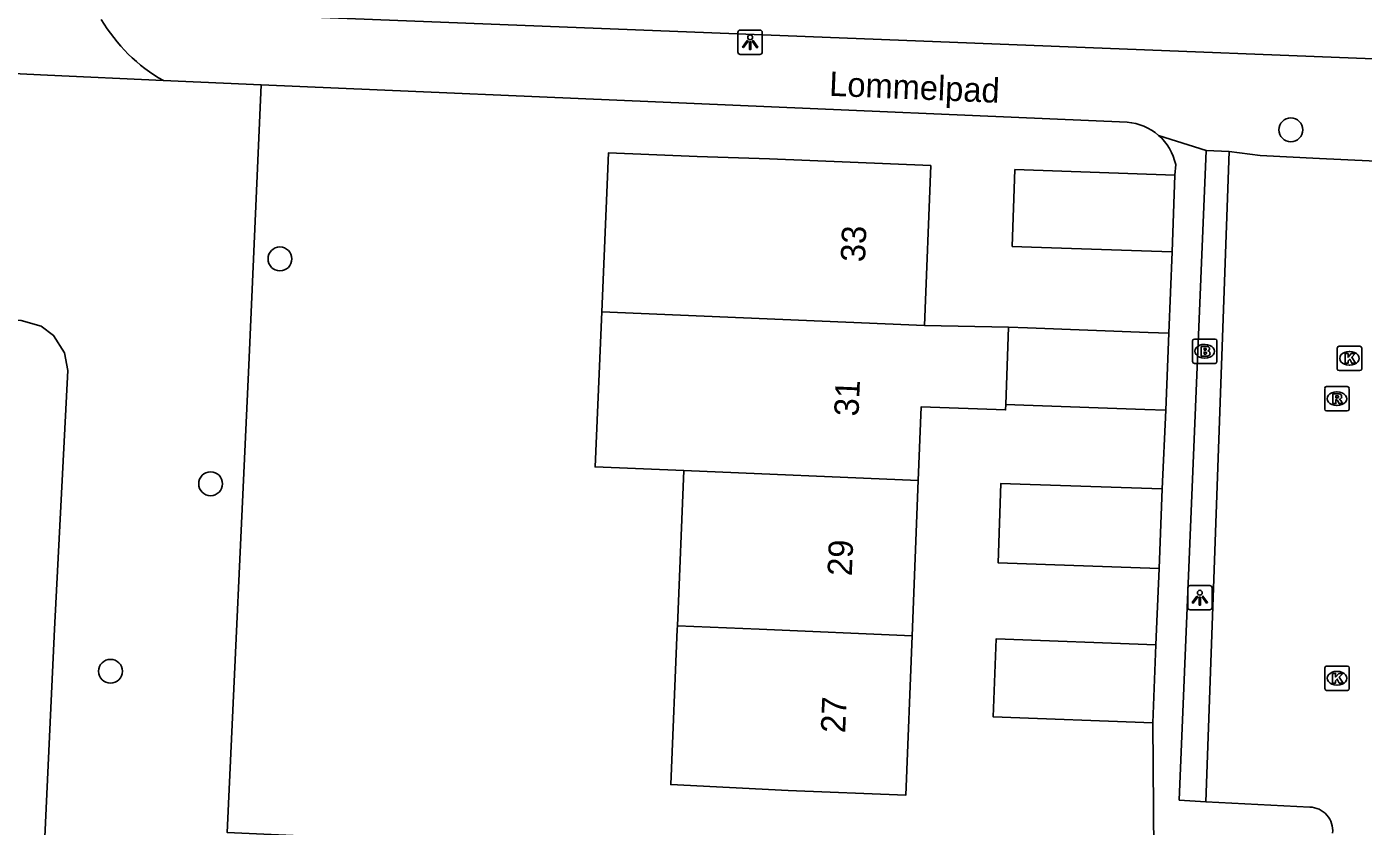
# Model space of a CAD drawing. Extents: x 160732 to 162105, y 387428 to 388479.
# Drawn here: x 161061 to 161115.8, y 387741.9 to 387774.7 of the extents above; entities that cross this region are included whole.
import ezdxf

# ---------------------------------------------------------------- set-up
doc = ezdxf.new("R2010")
doc.units = 0
for name, color, linetype in [('IMGEO_Boom', 7, 'Continuous'), ('IMGEO_Brandkraan', 7, 'Continuous'), ('IMGEO_Gemengd_bos', 7, 'Continuous'), ('IMGEO_Kolk', 7, 'Continuous'), ('IMGEO_Lichtpunt', 7, 'Continuous'), ('IMGEO_Openbare_ruimte_label', 7, 'Continuous'), ('IMGEO_Pand', 7, 'Continuous'), ('IMGEO_Pand_nummerreeks', 7, 'Continuous'), ('IMGEO_Rijbaan_lokaal_open', 7, 'Continuous'), ('IMGEO_Rioolput', 7, 'Continuous'), ('IMGEO_Voetpad_gesloten', 7, 'Continuous'), ('IMGEO_Voetpad_open', 7, 'Continuous')]:
    doc.layers.add(name, color=color, linetype=linetype)

msp = doc.modelspace()

# ---------------------------------------------------------------- linework, layer by layer
at = {"layer": 'IMGEO_Boom'}
for centre in [(161112.831, 387770.47), (161071.398, 387765.181), (161068.555, 387755.965), (161064.45, 387748.278)]:
    msp.add_circle(centre, 0.489, dxfattribs=at)
at = {"layer": 'IMGEO_Brandkraan'}
for p, q in [((161108.801, 387760.97), (161108.801, 387761.822)), ((161108.876, 387761.896), (161109.728, 387761.896)), ((161109.289, 387761.676), (161109.314, 387761.676)), ((161109.802, 387761.822), (161109.802, 387760.97)), ((161109.728, 387760.896), (161108.876, 387760.896)), ((161109.312, 387761.116), (161109.287, 387761.116))]:
    msp.add_line(p, q, dxfattribs=at)
for points in [[(161108.801, 387760.97), (161108.801, 387761.822)], [(161108.876, 387761.896), (161109.728, 387761.896)], [(161109.802, 387761.822), (161109.802, 387760.97)], [(161109.149, 387761.596), (161109.149, 387761.196), (161109.362, 387761.196)], [(161109.38, 387761.596), (161109.149, 387761.596)], [(161109.328, 387761.515), (161109.274, 387761.515), (161109.274, 387761.439)], [(161109.274, 387761.439), (161109.327, 387761.439)], [(161109.336, 387761.363), (161109.274, 387761.363), (161109.274, 387761.282)], [(161109.274, 387761.282), (161109.336, 387761.282)], [(161109.728, 387760.896), (161108.876, 387760.896)]]:
    msp.add_lwpolyline(points, dxfattribs=at)
for centre, radius, start, end in [((161108.878, 387761.82), 0.0765, 91.552, 178.448), ((161108.878, 387761.82), 0.0765, 91.552, 178.448), ((161109.726, 387761.82), 0.0765, 1.552, 88.448), ((161109.726, 387761.82), 0.0765, 1.552, 88.448), ((161109.329, 387761.477), 0.0379, 267.8285, 90.9355), ((161109.337, 387761.322), 0.0404, 269.8759, 90.5077), ((161109.368, 387761.447), 0.251, 268.6676, 293.5347), ((161109.384, 387761.451), 0.145, 59.4692, 91.5367), ((161109.409, 387761.498), 0.0922, 285.5137, 58.1501), ((161109.414, 387761.306), 0.105, 301.3115, 78.989), ((161108.878, 387760.972), 0.0765, 181.552, 268.448), ((161108.878, 387760.972), 0.0765, 181.552, 268.448), ((161109.726, 387760.972), 0.0765, 271.552, 358.448), ((161109.726, 387760.972), 0.0765, 271.552, 358.448)]:
    msp.add_arc(centre, radius, start, end, dxfattribs=at)
for centre, major_axis, ratio, start_param, end_param in [((161109.288, 387761.396), (-0.387, 0.002), 0.722429, 4.712389, 7.853982), ((161109.313, 387761.396), (-0.39, 0.002), 0.717154, 1.570796, 4.712389)]:
    msp.add_ellipse(centre, major_axis=major_axis, ratio=ratio, start_param=start_param, end_param=end_param, dxfattribs=at)
at = {"layer": 'IMGEO_Gemengd_bos'}
for points in [[(161070.622, 387772.317), (161070.124, 387760.831), (161069.229, 387741.674), (161071.941, 387741.547), (161076.828, 387741.371), (161075.067, 387700.226), (161074.034, 387700.267), (161073.682, 387691.053)], [(161059.425, 387691.54), (161062.158, 387750), (161062.699, 387760.603), (161062.573, 387761.327), (161062.12, 387762.044), (161061.609, 387762.427), (161060.792, 387762.657), (161042.462, 387763.46)]]:
    msp.add_lwpolyline(points, dxfattribs=at)
at = {"layer": 'IMGEO_Kolk'}
for p, q in [((161114.734, 387760.677), (161114.734, 387761.529)), ((161114.809, 387761.603), (161115.661, 387761.603)), ((161115.222, 387761.383), (161115.247, 387761.383)), ((161115.735, 387761.529), (161115.735, 387760.677)), ((161115.661, 387760.603), (161114.809, 387760.603)), ((161115.245, 387760.823), (161115.22, 387760.823)), ((161114.224, 387747.568), (161114.224, 387748.42)), ((161114.299, 387748.494), (161115.151, 387748.494)), ((161114.712, 387748.274), (161114.737, 387748.274)), ((161115.225, 387748.42), (161115.225, 387747.568)), ((161115.151, 387747.494), (161114.299, 387747.494)), ((161114.735, 387747.714), (161114.71, 387747.714))]:
    msp.add_line(p, q, dxfattribs=at)
for points in [[(161114.734, 387760.677), (161114.734, 387761.529)], [(161114.809, 387761.603), (161115.661, 387761.603)], [(161115.055, 387761.303), (161115.178, 387761.303), (161115.178, 387761.152), (161115.308, 387761.303), (161115.472, 387761.303), (161115.326, 387761.152), (161115.479, 387760.903), (161115.327, 387760.903), (161115.242, 387761.067), (161115.178, 387761), (161115.178, 387760.903), (161115.055, 387760.903), (161115.055, 387761.303)], [(161115.735, 387761.529), (161115.735, 387760.677)], [(161115.661, 387760.603), (161114.809, 387760.603)], [(161114.224, 387747.568), (161114.224, 387748.42)], [(161114.299, 387748.494), (161115.151, 387748.494)], [(161114.545, 387748.194), (161114.668, 387748.194), (161114.668, 387748.043), (161114.798, 387748.194), (161114.962, 387748.194), (161114.816, 387748.043), (161114.969, 387747.794), (161114.817, 387747.794), (161114.732, 387747.958), (161114.668, 387747.891), (161114.668, 387747.794), (161114.545, 387747.794), (161114.545, 387748.194)], [(161115.225, 387748.42), (161115.225, 387747.568)], [(161115.151, 387747.494), (161114.299, 387747.494)]]:
    msp.add_lwpolyline(points, dxfattribs=at)
for centre, start, end in [((161114.811, 387761.527), 91.552, 178.448), ((161114.811, 387761.527), 91.552, 178.448), ((161115.659, 387761.527), 1.552, 88.448), ((161115.659, 387761.527), 1.552, 88.448), ((161114.811, 387760.679), 181.552, 268.448), ((161114.811, 387760.679), 181.552, 268.448), ((161115.659, 387760.679), 271.552, 358.448), ((161115.659, 387760.679), 271.552, 358.448), ((161114.301, 387748.418), 91.552, 178.448), ((161114.301, 387748.418), 91.552, 178.448), ((161115.149, 387748.418), 1.552, 88.448), ((161115.149, 387748.418), 1.552, 88.448), ((161114.301, 387747.57), 181.552, 268.448), ((161114.301, 387747.57), 181.552, 268.448), ((161115.149, 387747.57), 271.552, 358.448), ((161115.149, 387747.57), 271.552, 358.448)]:
    msp.add_arc(centre, 0.0765, start, end, dxfattribs=at)
for centre, major_axis, ratio, start_param, end_param in [((161115.221, 387761.103), (-0.387, 0.002), 0.722429, 4.712389, 7.853982), ((161115.246, 387761.103), (-0.39, 0.002), 0.717154, 1.570796, 4.712389), ((161114.711, 387747.994), (-0.387, 0.002), 0.722429, 4.712389, 7.853982), ((161114.736, 387747.994), (-0.39, 0.002), 0.717154, 1.570796, 4.712389)]:
    msp.add_ellipse(centre, major_axis=major_axis, ratio=ratio, start_param=start_param, end_param=end_param, dxfattribs=at)
at = {"layer": 'IMGEO_Lichtpunt'}
for p, q in [((161090.169, 387774.465), (161090.169, 387773.658)), ((161090.169, 387774.465), (161090.169, 387773.658)), ((161091.071, 387774.56), (161090.263, 387774.56)), ((161091.071, 387774.56), (161090.263, 387774.56)), ((161091.165, 387773.658), (161091.165, 387774.465)), ((161091.165, 387773.658), (161091.165, 387774.465)), ((161090.263, 387773.564), (161091.071, 387773.564)), ((161090.263, 387773.564), (161091.071, 387773.564)), ((161108.604, 387751.7), (161108.604, 387750.893)), ((161108.604, 387751.7), (161108.604, 387750.893)), ((161109.506, 387751.795), (161108.698, 387751.795)), ((161109.506, 387751.795), (161108.698, 387751.795)), ((161109.6, 387750.893), (161109.6, 387751.7)), ((161109.6, 387750.893), (161109.6, 387751.7)), ((161108.698, 387750.799), (161109.506, 387750.799)), ((161108.698, 387750.799), (161109.506, 387750.799))]:
    msp.add_line(p, q, dxfattribs=at)
for points in [[(161090.543, 387774.129), (161090.582, 387774.101), (161090.394, 387773.839), (161090.356, 387773.866), (161090.543, 387774.129)], [(161090.645, 387774.081), (161090.692, 387774.081), (161090.692, 387773.759), (161090.645, 387773.759), (161090.645, 387774.081)], [(161090.755, 387774.101), (161090.793, 387774.128), (161090.98, 387773.866), (161090.941, 387773.838), (161090.755, 387774.101)], [(161108.978, 387751.364), (161109.017, 387751.336), (161108.829, 387751.074), (161108.791, 387751.101), (161108.978, 387751.364)], [(161109.08, 387751.316), (161109.127, 387751.316), (161109.127, 387750.994), (161109.08, 387750.994), (161109.08, 387751.316)], [(161109.19, 387751.336), (161109.228, 387751.363), (161109.415, 387751.101), (161109.376, 387751.073), (161109.19, 387751.336)]]:
    msp.add_lwpolyline(points, dxfattribs=at)
for centre in [(161090.668, 387774.263), (161109.103, 387751.498)]:
    msp.add_circle(centre, 0.0994, dxfattribs=at)
for centre, start, end in [((161090.263, 387774.465), 90, 180), ((161090.263, 387774.465), 90, 180), ((161091.071, 387774.465), 0, 90), ((161091.071, 387774.465), 0, 90), ((161090.263, 387773.658), 180, 270), ((161090.263, 387773.658), 180, 270), ((161091.071, 387773.658), 270, 0), ((161091.071, 387773.658), 270, 360), ((161108.698, 387751.7), 90, 180), ((161108.698, 387751.7), 90, 180), ((161109.506, 387751.7), 0, 90), ((161109.506, 387751.7), 0, 90), ((161108.698, 387750.893), 180, 270), ((161108.698, 387750.893), 180, 270), ((161109.506, 387750.893), 270, 0), ((161109.506, 387750.893), 270, 360)]:
    msp.add_arc(centre, 0.0946, start, end, dxfattribs=at)
at = {"layer": 'IMGEO_Pand'}
for points in [[(161097.813, 387762.458), (161098.073, 387769.007), (161091.467, 387769.286), (161088.497, 387769.375), (161084.86, 387769.528), (161084.585, 387763.016)], [(161108.071, 387768.612), (161101.52, 387768.839), (161101.411, 387765.695), (161102.201, 387765.668), (161107.123, 387765.497), (161107.962, 387765.468)], [(161108.071, 387768.612), (161107.962, 387765.468)], [(161084.585, 387763.016), (161084.317, 387756.656), (161087.955, 387756.502)], [(161097.813, 387762.458), (161084.585, 387763.016)], [(161101.262, 387762.378), (161097.813, 387762.458)], [(161101.147, 387759.213), (161101.262, 387762.378)], [(161101.262, 387762.378), (161102.042, 387762.35), (161106.982, 387762.171), (161107.828, 387762.14)], [(161107.828, 387762.14), (161107.713, 387758.975)], [(161097.561, 387756.097), (161097.681, 387759.118), (161101.139, 387758.993), (161101.147, 387759.213)], [(161107.713, 387758.975), (161106.848, 387759.006), (161101.891, 387759.186), (161101.147, 387759.213)], [(161087.955, 387756.502), (161087.687, 387750.142)], [(161087.955, 387756.502), (161097.561, 387756.097)], [(161097.309, 387749.736), (161097.561, 387756.097)], [(161107.551, 387755.752), (161106.712, 387755.781), (161101.736, 387755.953), (161100.946, 387755.98), (161100.833, 387752.726), (161107.439, 387752.498)], [(161107.551, 387755.752), (161107.439, 387752.498)], [(161087.687, 387750.142), (161087.681, 387750), (161087.413, 387743.635), (161092.23, 387743.398), (161097.049, 387743.195), (161097.309, 387749.736)], [(161097.309, 387749.736), (161091.043, 387750), (161087.687, 387750.142)], [(161107.293, 387749.365), (161100.747, 387749.602), (161100.631, 387746.408), (161107.177, 387746.171)], [(161107.293, 387749.365), (161107.177, 387746.171)]]:
    msp.add_lwpolyline(points, dxfattribs=at)
at = {"layer": 'IMGEO_Rijbaan_lokaal_open'}
for points in [[(161110.304, 387769.584), (161109.349, 387742.925)], [(161110.304, 387769.584), (161111.579, 387769.415), (161114.006, 387769.29), (161120.992, 387768.969), (161123.658, 387768.855), (161124.562, 387768.816)], [(161113.608, 387742.714), (161109.349, 387742.925)]]:
    msp.add_lwpolyline(points, dxfattribs=at)
msp.add_arc((161113.581, 387741.749), 0.966, 353.9027, 88.3779, dxfattribs=at)
at = {"layer": 'IMGEO_Rioolput'}
for p, q in [((161114.218, 387759.024), (161114.218, 387759.876)), ((161114.293, 387759.95), (161115.145, 387759.95)), ((161114.706, 387759.73), (161114.731, 387759.73)), ((161115.219, 387759.876), (161115.219, 387759.024)), ((161115.145, 387758.95), (161114.293, 387758.95)), ((161114.729, 387759.17), (161114.704, 387759.17))]:
    msp.add_line(p, q, dxfattribs=at)
for points in [[(161114.218, 387759.024), (161114.218, 387759.876)], [(161114.293, 387759.95), (161115.145, 387759.95)], [(161114.807, 387759.648), (161114.555, 387759.65), (161114.555, 387759.25)], [(161114.733, 387759.569), (161114.679, 387759.569), (161114.679, 387759.488)], [(161114.679, 387759.488), (161114.731, 387759.488)], [(161115.219, 387759.876), (161115.219, 387759.024)], [(161115.145, 387758.95), (161114.293, 387758.95)], [(161114.555, 387759.25), (161114.679, 387759.25), (161114.679, 387759.412), (161114.69, 387759.412)], [(161114.737, 387759.383), (161114.808, 387759.25), (161114.948, 387759.25), (161114.883, 387759.376)]]:
    msp.add_lwpolyline(points, dxfattribs=at)
for centre, radius, start, end in [((161114.295, 387759.874), 0.0765, 91.552, 178.448), ((161114.295, 387759.874), 0.0765, 91.552, 178.448), ((161114.715, 387759.677), 0.19, 274.7715, 282.9687), ((161114.739, 387759.473), 0.0964, 77.0061, 93.1865), ((161114.753, 387759.53), 0.0378, 276.6634, 79.6772), ((161114.806, 387759.538), 0.109, 350.3612, 89.416), ((161114.804, 387759.538), 0.112, 277.5842, 350.9817), ((161115.143, 387759.874), 0.0765, 1.552, 88.448), ((161115.143, 387759.874), 0.0765, 1.552, 88.448), ((161114.295, 387759.026), 0.0765, 181.552, 268.448), ((161114.295, 387759.026), 0.0765, 181.552, 268.448), ((161114.689, 387759.359), 0.0533, 26.0293, 88.6989), ((161114.788, 387759.323), 0.108, 29.5134, 73.7905), ((161115.143, 387759.026), 0.0765, 271.552, 358.448), ((161115.143, 387759.026), 0.0765, 271.552, 358.448)]:
    msp.add_arc(centre, radius, start, end, dxfattribs=at)
for centre, major_axis, ratio, start_param, end_param in [((161114.705, 387759.45), (-0.387, 0.002), 0.722429, 4.712389, 7.853982), ((161114.73, 387759.45), (-0.39, 0.002), 0.717154, 1.570796, 4.712389)]:
    msp.add_ellipse(centre, major_axis=major_axis, ratio=ratio, start_param=start_param, end_param=end_param, dxfattribs=at)
at = {"layer": 'IMGEO_Voetpad_gesloten'}
msp.add_lwpolyline([(161043.884, 387773.59), (161061.874, 387772.715), (161066.617, 387772.49)], dxfattribs=at)
msp.add_arc((161070.046, 387778.507), 6.925, 210.424, 240.3243, dxfattribs=at)
at = {"layer": 'IMGEO_Voetpad_open'}
for points in [[(161068.243, 387775.271), (161152.39, 387771.955)], [(161066.617, 387772.49), (161070.622, 387772.317)], [(161070.622, 387772.317), (161106.126, 387770.779)], [(161107.409, 387770.245), (161109.359, 387769.626)], [(161109.349, 387742.925), (161108.258, 387743.001), (161109.359, 387769.626)], [(161109.359, 387769.626), (161110.304, 387769.584)], [(161108.113, 387769.047), (161108.071, 387768.612)], [(161107.962, 387765.468), (161107.828, 387762.14)], [(161107.713, 387758.975), (161107.551, 387755.752)], [(161107.439, 387752.498), (161107.323, 387750), (161107.293, 387749.365)], [(161107.177, 387746.171), (161107.222, 387740.885), (161109.549, 387740.758)]]:
    msp.add_lwpolyline(points, dxfattribs=at)
for centre, radius, start, end in [((161105.966, 387768.587), 2.198, 48.9718, 85.8329), ((161105.96, 387768.588), 2.201, 12.0437, 48.8372)]:
    msp.add_arc(centre, radius, start, end, dxfattribs=at)

# ---------------------------------------------------------------- texts
at = {"layer": 'IMGEO_Openbare_ruimte_label'}
msp.add_text('Lommelpad', height=1, rotation=357.5926, dxfattribs=at).set_placement((161093.895, 387771.869))
at = {"layer": 'IMGEO_Pand_nummerreeks'}
for s, rotation, p in [('33', 87.5885, (161095.376, 387765.036)), ('31', 87.5881, (161095.109, 387758.713)), ('29', 87.5885, (161094.834, 387752.166)), ('27', 87.5885, (161094.563, 387745.731))]:
    msp.add_text(s, height=1, rotation=rotation, dxfattribs=at).set_placement(p)

doc.saveas('drawing.dxf')
